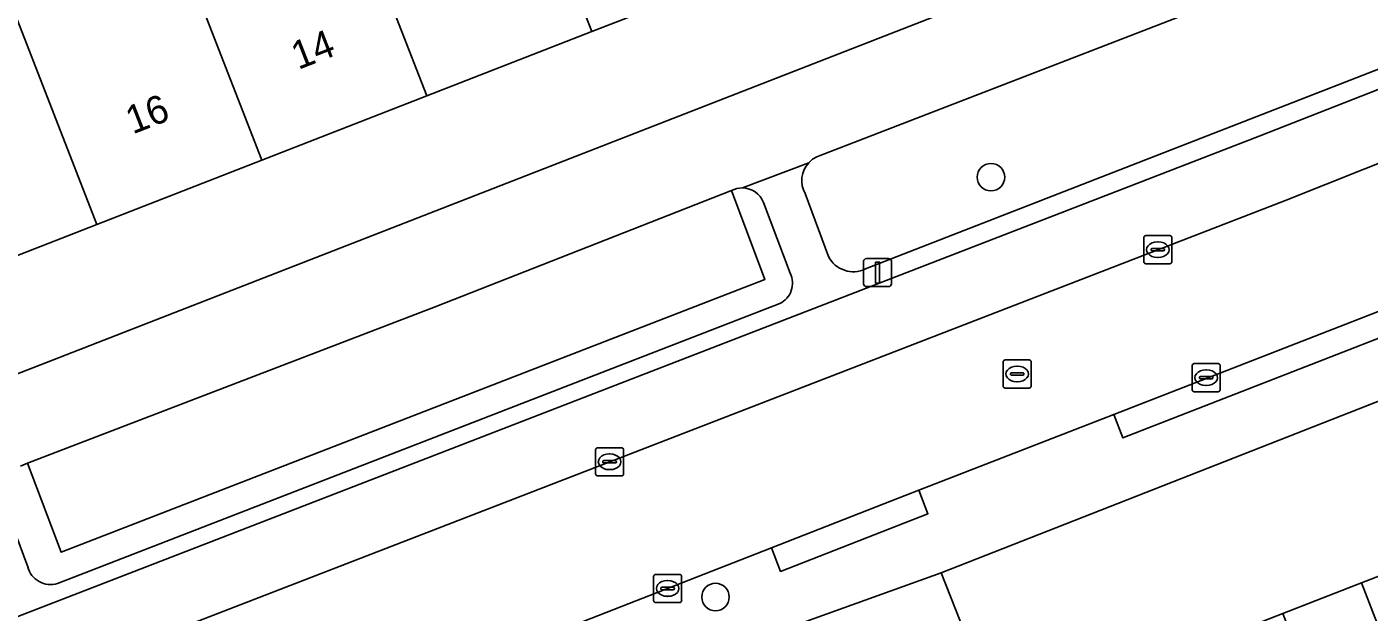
# Model space of a CAD drawing. Extents: x 159680 to 160786, y 387323 to 388340.
# Drawn here: x 160160.13 to 160207.9, y 387638.69 to 387659.51 of the extents above; entities that cross this region are included whole.
import ezdxf

# ---------------------------------------------------------------- set-up
doc = ezdxf.new("R2010")
doc.units = 0
for name, color, linetype in [('IMGEO_Boom', 7, 'Continuous'), ('IMGEO_Erf', 7, 'Continuous'), ('IMGEO_Groenvoorziening', 7, 'Continuous'), ('IMGEO_Kolk', 7, 'Continuous'), ('IMGEO_Lichtmast', 7, 'Continuous'), ('IMGEO_Pand', 7, 'Continuous'), ('IMGEO_Pand_nummerreeks', 7, 'Continuous'), ('IMGEO_Parkeervlak_open', 7, 'Continuous'), ('IMGEO_Rijbaan_lokaal_open', 7, 'Continuous'), ('IMGEO_Rioolput', 7, 'Continuous'), ('IMGEO_Voetpad_open', 7, 'Continuous')]:
    doc.layers.add(name, color=color, linetype=linetype)

msp = doc.modelspace()

# ---------------------------------------------------------------- linework, layer by layer
at = {"layer": 'IMGEO_Boom'}
for centre in [(160194.443, 387654.166), (160184.638, 387639.231)]:
    msp.add_circle(centre, 0.489, dxfattribs=at)
at = {"layer": 'IMGEO_Erf'}
msp.add_lwpolyline([(160211.11, 387667.165), (160209.687, 387670.816), (160203.715, 387668.49), (160197.845, 387666.203), (160191.975, 387663.916), (160186.104, 387661.629), (160180.233, 387659.342), (160174.363, 387657.056), (160168.493, 387654.769), (160162.623, 387652.482), (160156.654, 387650.157), (160158.078, 387646.502)], close=True, dxfattribs=at)
at = {"layer": 'IMGEO_Groenvoorziening'}
for points in [[(160209.935, 387663.278), (160202.126, 387660.246), (160188.361, 387654.934)], [(160189.977, 387650.903), (160211.621, 387659.326)], [(160185.202, 387653.689), (160186.397, 387650.524), (160161.347, 387640.822), (160160.152, 387643.987)], [(160187.297, 387650.746), (160186.346, 387653.267)], [(160187.83, 387653.58), (160188.661, 387651.344)], [(160161.215, 387639.71), (160186.926, 387649.668)], [(160160.152, 387643.987), (160159.901, 387643.891)], [(160159.31, 387642.607), (160160.16, 387640.301)]]:
    msp.add_lwpolyline(points, dxfattribs=at)
msp.add_lwpolyline([(160160.152, 387643.987), (160161.347, 387640.822), (160186.397, 387650.524), (160185.202, 387653.689), (160174.657, 387649.554)], close=True, dxfattribs=at)
for centre, radius, start, end in [((160188.638, 387654.051), 0.926, 107.4005, 137.1722), ((160188.64, 387654.043), 0.933, 136.9023, 209.7204), ((160185.582, 387652.98), 0.804, 88.8282, 118.1523), ((160185.586, 387652.968), 0.816, 21.5071, 89.1903), ((160189.543, 387651.792), 0.99, 206.9421, 296.0052), ((160186.573, 387650.392), 0.805, 295.9609, 26.0567), ((160160.973, 387640.516), 0.841, 194.7951, 286.6907)]:
    msp.add_arc(centre, radius, start, end, dxfattribs=at)
at = {"layer": 'IMGEO_Kolk'}
for p, q in [((160199.881, 387651.159), (160199.881, 387652.011)), ((160199.956, 387652.085), (160200.808, 387652.085)), ((160200.369, 387651.865), (160200.394, 387651.865)), ((160200.882, 387652.011), (160200.882, 387651.159)), ((160200.14, 387651.579), (160200.14, 387651.591)), ((160200.578, 387651.542), (160200.18, 387651.542)), ((160200.183, 387651.628), (160200.581, 387651.628)), ((160200.624, 387651.591), (160200.624, 387651.579)), ((160200.808, 387651.085), (160199.956, 387651.085)), ((160200.392, 387651.305), (160200.367, 387651.305)), ((160201.677, 387647.532), (160202.529, 387647.532)), ((160201.602, 387646.606), (160201.602, 387647.458)), ((160201.904, 387647.075), (160202.302, 387647.075)), ((160202.09, 387647.312), (160202.115, 387647.312)), ((160202.603, 387647.458), (160202.603, 387646.606)), ((160201.861, 387647.026), (160201.861, 387647.038)), ((160202.299, 387646.989), (160201.901, 387646.989)), ((160202.113, 387646.752), (160202.088, 387646.752)), ((160202.345, 387647.038), (160202.345, 387647.026)), ((160202.529, 387646.532), (160201.677, 387646.532)), ((160180.367, 387643.615), (160180.367, 387644.467)), ((160180.442, 387644.541), (160181.294, 387644.541)), ((160180.855, 387644.321), (160180.88, 387644.321)), ((160181.368, 387644.467), (160181.368, 387643.615)), ((160180.626, 387644.035), (160180.626, 387644.047)), ((160181.064, 387643.998), (160180.666, 387643.998)), ((160180.669, 387644.084), (160181.067, 387644.084)), ((160180.878, 387643.761), (160180.853, 387643.761)), ((160181.11, 387644.047), (160181.11, 387644.035)), ((160181.294, 387643.541), (160180.442, 387643.541)), ((160182.432, 387639.109), (160182.432, 387639.961)), ((160182.507, 387640.035), (160183.359, 387640.035)), ((160183.433, 387639.961), (160183.433, 387639.109)), ((160182.691, 387639.529), (160182.691, 387639.541)), ((160183.129, 387639.492), (160182.731, 387639.492)), ((160182.734, 387639.578), (160183.132, 387639.578)), ((160182.92, 387639.815), (160182.945, 387639.815)), ((160183.175, 387639.541), (160183.175, 387639.529)), ((160183.359, 387639.035), (160182.507, 387639.035)), ((160182.943, 387639.255), (160182.918, 387639.255))]:
    msp.add_line(p, q, dxfattribs=at)
for points in [[(160199.881, 387651.159), (160199.881, 387652.011)], [(160199.956, 387652.085), (160200.808, 387652.085)], [(160200.882, 387652.011), (160200.882, 387651.159)], [(160200.808, 387651.085), (160199.956, 387651.085)], [(160201.677, 387647.532), (160202.529, 387647.532)], [(160201.602, 387646.606), (160201.602, 387647.458)], [(160202.603, 387647.458), (160202.603, 387646.606)], [(160202.529, 387646.532), (160201.677, 387646.532)], [(160180.367, 387643.615), (160180.367, 387644.467)], [(160180.442, 387644.541), (160181.294, 387644.541)], [(160181.368, 387644.467), (160181.368, 387643.615)], [(160181.294, 387643.541), (160180.442, 387643.541)], [(160182.432, 387639.109), (160182.432, 387639.961)], [(160182.507, 387640.035), (160183.359, 387640.035)], [(160183.433, 387639.961), (160183.433, 387639.109)], [(160183.359, 387639.035), (160182.507, 387639.035)]]:
    msp.add_lwpolyline(points, dxfattribs=at)
for centre, radius, start, end in [((160199.958, 387652.009), 0.0765, 91.552, 178.448), ((160199.958, 387652.009), 0.0765, 91.552, 178.448), ((160200.806, 387652.009), 0.0765, 1.552, 88.448), ((160200.806, 387652.009), 0.0765, 1.552, 88.448), ((160200.18, 387651.588), 0.0403, 85.8775, 175.7526), ((160200.177, 387651.578), 0.0366, 178.938, 274.7102), ((160200.581, 387651.585), 0.043, 264.8664, 352.4533), ((160200.585, 387651.59), 0.0386, 1.7309, 96.639), ((160199.958, 387651.161), 0.0765, 181.552, 268.448), ((160199.958, 387651.161), 0.0765, 181.552, 268.448), ((160200.806, 387651.161), 0.0765, 271.552, 358.448), ((160200.806, 387651.161), 0.0765, 271.552, 358.448), ((160201.679, 387647.456), 0.0765, 91.552, 178.448), ((160201.679, 387647.456), 0.0765, 91.552, 178.448), ((160202.527, 387647.456), 0.0765, 1.552, 88.448), ((160202.527, 387647.456), 0.0765, 1.552, 88.448), ((160201.901, 387647.035), 0.0403, 85.8775, 175.7526), ((160202.306, 387647.037), 0.0386, 1.7309, 96.639), ((160201.679, 387646.608), 0.0765, 181.552, 268.448), ((160201.679, 387646.608), 0.0765, 181.552, 268.448), ((160201.898, 387647.025), 0.0366, 178.938, 274.7102), ((160202.302, 387647.032), 0.043, 264.8664, 352.4533), ((160202.527, 387646.608), 0.0765, 271.552, 358.448), ((160202.527, 387646.608), 0.0765, 271.552, 358.448), ((160180.444, 387644.465), 0.0765, 91.552, 178.448), ((160180.444, 387644.465), 0.0765, 91.552, 178.448), ((160181.292, 387644.465), 0.0765, 1.552, 88.448), ((160181.292, 387644.465), 0.0765, 1.552, 88.448), ((160180.666, 387644.044), 0.0403, 85.8775, 175.7526), ((160180.663, 387644.034), 0.0366, 178.938, 274.7102), ((160181.067, 387644.041), 0.043, 264.8664, 352.4533), ((160181.071, 387644.046), 0.0386, 1.7309, 96.639), ((160180.444, 387643.617), 0.0765, 181.552, 268.448), ((160180.444, 387643.617), 0.0765, 181.552, 268.448), ((160181.292, 387643.617), 0.0765, 271.552, 358.448), ((160181.292, 387643.617), 0.0765, 271.552, 358.448), ((160182.509, 387639.959), 0.0765, 91.552, 178.448), ((160182.509, 387639.959), 0.0765, 91.552, 178.448), ((160183.357, 387639.959), 0.0765, 1.552, 88.448), ((160183.357, 387639.959), 0.0765, 1.552, 88.448), ((160182.731, 387639.538), 0.0403, 85.8775, 175.7526), ((160182.728, 387639.528), 0.0366, 178.938, 274.7102), ((160183.132, 387639.535), 0.043, 264.8664, 352.4533), ((160183.136, 387639.54), 0.0386, 1.7309, 96.639), ((160182.509, 387639.111), 0.0765, 181.552, 268.448), ((160182.509, 387639.111), 0.0765, 181.552, 268.448), ((160183.357, 387639.111), 0.0765, 271.552, 358.448), ((160183.357, 387639.111), 0.0765, 271.552, 358.448)]:
    msp.add_arc(centre, radius, start, end, dxfattribs=at)
for centre, major_axis, ratio, start_param, end_param in [((160200.368, 387651.585), (-0.387, 0.002), 0.722429, 4.712389, 7.853982), ((160200.393, 387651.585), (-0.39, 0.002), 0.717154, 1.570796, 4.712389), ((160202.089, 387647.032), (-0.387, 0.002), 0.722429, 4.712389, 7.853982), ((160202.114, 387647.032), (-0.39, 0.002), 0.717154, 1.570796, 4.712389), ((160180.854, 387644.041), (-0.387, 0.002), 0.722429, 4.712389, 7.853982), ((160180.879, 387644.041), (-0.39, 0.002), 0.717154, 1.570796, 4.712389), ((160182.919, 387639.535), (-0.387, 0.002), 0.722429, 4.712389, 7.853982), ((160182.944, 387639.535), (-0.39, 0.002), 0.717154, 1.570796, 4.712389)]:
    msp.add_ellipse(centre, major_axis=major_axis, ratio=ratio, start_param=start_param, end_param=end_param, dxfattribs=at)
at = {"layer": 'IMGEO_Lichtmast'}
for p, q in [((160189.908, 387650.372), (160189.908, 387651.172)), ((160189.908, 387651.172), (160189.908, 387650.372)), ((160190.008, 387651.272), (160190.798, 387651.272)), ((160190.798, 387651.272), (160190.008, 387651.272)), ((160190.898, 387651.172), (160190.898, 387650.372)), ((160190.898, 387650.372), (160190.898, 387651.172)), ((160190.798, 387650.272), (160190.008, 387650.272)), ((160190.008, 387650.272), (160190.798, 387650.272))]:
    msp.add_line(p, q, dxfattribs=at)
msp.add_lwpolyline([(160190.328, 387651.147), (160190.478, 387651.147), (160190.478, 387650.397), (160190.328, 387650.397), (160190.328, 387651.147)], dxfattribs=at)
for centre, start, end in [((160190.008, 387651.172), 90, 180), ((160190.008, 387651.172), 90, 180), ((160190.798, 387651.172), 0, 90), ((160190.798, 387651.172), 360, 90), ((160190.008, 387650.372), 180, 270), ((160190.008, 387650.372), 180, 270), ((160190.798, 387650.372), 270, 0), ((160190.798, 387650.372), 270, 0)]:
    msp.add_arc(centre, 0.1, start, end, dxfattribs=at)
at = {"layer": 'IMGEO_Pand'}
for points in [[(160180.233, 387659.342), (160186.104, 387661.629), (160183.038, 387669.499), (160177.167, 387667.212)], [(160174.363, 387657.056), (160180.233, 387659.342), (160177.167, 387667.212), (160171.297, 387664.925)], [(160168.493, 387654.769), (160174.363, 387657.056), (160171.297, 387664.925), (160165.427, 387662.639)], [(160165.427, 387662.639), (160159.557, 387660.352), (160162.623, 387652.482), (160168.493, 387654.769)], [(160159.557, 387660.352), (160153.588, 387658.027), (160154.839, 387654.816), (160156.654, 387650.157), (160162.623, 387652.482)], [(160212.657, 387635.065), (160210.426, 387640.816), (160207.626, 387639.73), (160209.86, 387633.972), (160210.82, 387634.343)], [(160204.827, 387638.644), (160207.059, 387632.891), (160209.86, 387633.972), (160207.626, 387639.73)]]:
    msp.add_lwpolyline(points, close=True, dxfattribs=at)
at = {"layer": 'IMGEO_Parkeervlak_open'}
for points in [[(160210.973, 387658.364), (160203.991, 387655.625), (160155.591, 387636.914), (160103.815, 387616.643)], [(160101.294, 387613.006), (160156.486, 387634.615), (160204.886, 387653.326), (160214.931, 387657.325)]]:
    msp.add_lwpolyline(points, dxfattribs=at)
msp.add_lwpolyline([(160228.688, 387647.9), (160231.504, 387648.993), (160234.32, 387650.085), (160237.135, 387651.177), (160234.992, 387656.689), (160192.675, 387640.096), (160197.089, 387628.914), (160198.867, 387629.676), (160202.645, 387631.187), (160204.228, 387631.798), (160202.027, 387637.558), (160204.827, 387638.644), (160207.626, 387639.73), (160210.426, 387640.816), (160213.226, 387641.903), (160216.025, 387642.989), (160218.825, 387644.075), (160220.101, 387644.569), (160220.242, 387644.624), (160223.058, 387645.716), (160225.873, 387646.808)], close=True, dxfattribs=at)
at = {"layer": 'IMGEO_Rijbaan_lokaal_open'}
for points in [[(160186.627, 387640.98), (160190.898, 387642.649), (160191.872, 387643.028), (160198.813, 387645.729), (160215.815, 387652.344), (160216.969, 387652.793), (160234.315, 387659.622), (160234.917, 387659.859), (160239.576, 387661.665), (160239.911, 387661.795), (160240.137, 387661.885), (160238.288, 387666.596), (160237.289, 387666.167), (160234.152, 387664.978), (160219.832, 387659.26), (160215.649, 387657.619), (160215.343, 387657.428), (160215.107, 387657.369), (160214.931, 387657.325), (160204.886, 387653.326), (160156.486, 387634.615), (160101.294, 387613.006), (160079.639, 387604.528)], [(160077.784, 387598.503), (160079.135, 387599.03), (160096.713, 387605.88), (160097.873, 387606.332), (160114.407, 387612.775), (160120.1, 387614.994), (160125.563, 387617.123), (160134.686, 387620.678), (160186.627, 387640.98)], [(160198.867, 387629.676), (160197.089, 387628.914), (160192.675, 387640.096), (160187.854, 387638.36), (160192.298, 387627.096), (160190.217, 387626.294)]]:
    msp.add_lwpolyline(points, dxfattribs=at)
at = {"layer": 'IMGEO_Rioolput'}
for p, q in [((160194.875, 387646.738), (160194.875, 387647.59)), ((160194.95, 387647.664), (160195.802, 387647.664)), ((160195.876, 387647.59), (160195.876, 387646.738)), ((160195.134, 387647.158), (160195.134, 387647.17)), ((160195.572, 387647.121), (160195.174, 387647.121)), ((160195.177, 387647.207), (160195.575, 387647.207)), ((160195.363, 387647.444), (160195.388, 387647.444)), ((160195.618, 387647.17), (160195.618, 387647.158)), ((160195.802, 387646.664), (160194.95, 387646.664)), ((160195.386, 387646.884), (160195.361, 387646.884))]:
    msp.add_line(p, q, dxfattribs=at)
for points in [[(160194.875, 387646.738), (160194.875, 387647.59)], [(160194.95, 387647.664), (160195.802, 387647.664)], [(160195.876, 387647.59), (160195.876, 387646.738)], [(160195.802, 387646.664), (160194.95, 387646.664)]]:
    msp.add_lwpolyline(points, dxfattribs=at)
for centre, radius, start, end in [((160194.952, 387647.588), 0.0765, 91.552, 178.448), ((160194.952, 387647.588), 0.0765, 91.552, 178.448), ((160195.8, 387647.588), 0.0765, 1.552, 88.448), ((160195.8, 387647.588), 0.0765, 1.552, 88.448), ((160195.174, 387647.167), 0.0403, 85.8775, 175.7526), ((160195.171, 387647.157), 0.0366, 178.938, 274.7102), ((160195.575, 387647.164), 0.043, 264.8664, 352.4533), ((160195.579, 387647.169), 0.0386, 1.7309, 96.639), ((160194.952, 387646.74), 0.0765, 181.552, 268.448), ((160194.952, 387646.74), 0.0765, 181.552, 268.448), ((160195.8, 387646.74), 0.0765, 271.552, 358.448), ((160195.8, 387646.74), 0.0765, 271.552, 358.448)]:
    msp.add_arc(centre, radius, start, end, dxfattribs=at)
for centre, major_axis, ratio, start_param, end_param in [((160195.362, 387647.164), (-0.387, 0.002), 0.722429, 4.712389, 7.853982), ((160195.387, 387647.164), (-0.39, 0.002), 0.717154, 1.570796, 4.712389)]:
    msp.add_ellipse(centre, major_axis=major_axis, ratio=ratio, start_param=start_param, end_param=end_param, dxfattribs=at)
at = {"layer": 'IMGEO_Voetpad_open'}
for points in [[(160212.494, 387667.704), (160211.11, 387667.165), (160158.078, 387646.502), (160156.598, 387645.925), (160097.659, 387622.96), (160096.098, 387622.352), (160098.214, 387616.592), (160097.748, 387615.099), (160096.795, 387614.48), (160077.652, 387606.937), (160079.639, 387604.528), (160101.294, 387613.006)], [(160188.361, 387654.934), (160202.126, 387660.246), (160209.935, 387663.278)], [(160211.621, 387659.326), (160189.977, 387650.903)], [(160103.815, 387616.643), (160155.591, 387636.914), (160203.991, 387655.625), (160210.973, 387658.364)], [(160180.916, 387635.628), (160182.376, 387631.822), (160185.3, 387624.354), (160185.858, 387624.574), (160186.053, 387624.651), (160181.614, 387635.903), (160187.854, 387638.36), (160192.675, 387640.096), (160234.992, 387656.689)], [(160187.959, 387654.68), (160185.598, 387653.784)], [(160185.598, 387653.784), (160187.959, 387654.68)], [(160159.901, 387643.891), (160160.152, 387643.987), (160174.657, 387649.554), (160185.202, 387653.689)], [(160186.346, 387653.267), (160187.297, 387650.746)], [(160188.661, 387651.344), (160187.83, 387653.58)], [(160216.141, 387651.505), (160199.139, 387644.89), (160198.813, 387645.729), (160191.872, 387643.028), (160192.199, 387642.19), (160186.954, 387640.142), (160186.627, 387640.98), (160134.686, 387620.678), (160125.563, 387617.123), (160125.886, 387616.283), (160120.423, 387614.154), (160120.1, 387614.994), (160114.407, 387612.775), (160114.73, 387611.935), (160098.196, 387605.492), (160097.873, 387606.332), (160096.713, 387605.88), (160097.036, 387605.04), (160079.892, 387598.359), (160079.458, 387598.19), (160079.135, 387599.03), (160077.784, 387598.503)], [(160186.926, 387649.668), (160161.215, 387639.71)], [(160160.16, 387640.301), (160159.31, 387642.607)]]:
    msp.add_lwpolyline(points, dxfattribs=at)
for points in [[(160215.815, 387652.344), (160198.813, 387645.729), (160199.139, 387644.89), (160216.141, 387651.505)], [(160191.872, 387643.028), (160190.898, 387642.649), (160186.627, 387640.98), (160186.954, 387640.142), (160192.199, 387642.19)]]:
    msp.add_lwpolyline(points, close=True, dxfattribs=at)
for centre, radius, start, end in [((160188.638, 387654.051), 0.926, 107.4005, 137.1722), ((160188.64, 387654.043), 0.933, 136.9023, 209.7204), ((160185.582, 387652.98), 0.804, 88.8282, 118.1523), ((160185.586, 387652.968), 0.816, 21.5071, 89.1903), ((160189.543, 387651.792), 0.99, 206.9421, 296.0052), ((160186.573, 387650.392), 0.805, 295.9609, 26.0567), ((160160.973, 387640.516), 0.841, 194.7951, 286.6907)]:
    msp.add_arc(centre, radius, start, end, dxfattribs=at)

# ---------------------------------------------------------------- texts
at = {"layer": 'IMGEO_Pand_nummerreeks'}
for s, p in [('14', (160169.786, 387657.977)), ('16', (160163.893, 387655.681))]:
    msp.add_text(s, height=1, rotation=21.2834, dxfattribs=at).set_placement(p)

doc.saveas('drawing.dxf')
